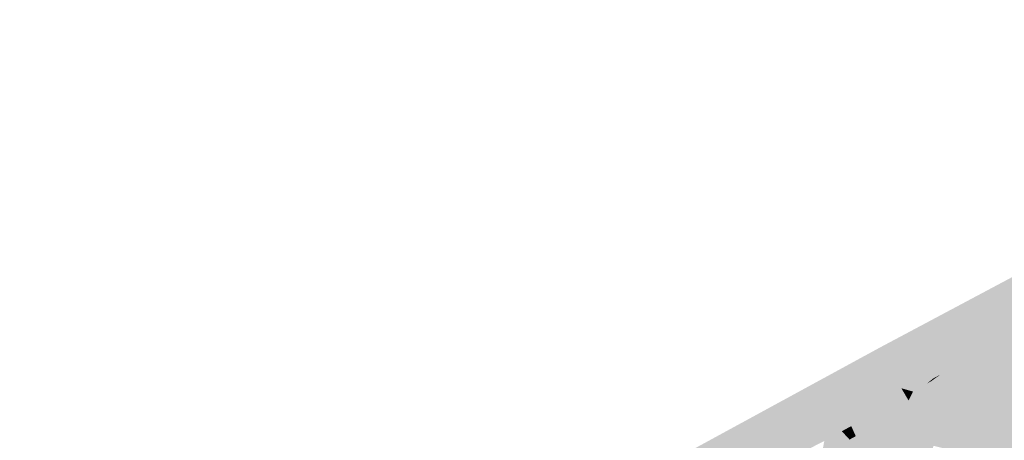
# Model space of a CAD drawing. Header units: metres. Extents: x 164696 to 183842, y 382615 to 387356.
# Tile 332 of 656: x 182616.14 to 182624.67, y 386603.09 to 386606.74. Entities that reach past the tile are written whole.
import ezdxf

# ---------------------------------------------------------------- set-up
doc = ezdxf.new("R2010")
doc.units = ezdxf.units.M
doc.layers.add('C3D-SURFACE_TINSURFACE', color=7, linetype='Continuous')

msp = doc.modelspace()

# ---------------------------------------------------------------- linework, layer by layer
at = {"layer": 'C3D-SURFACE_TINSURFACE', "color": 11, "linetype": 'Continuous', "lineweight": -3, "true_color": 0xff8585}
for points in [[(182628.925, 386606.741), (182623.5873, 386603.8967), (182625.2347, 386604.7254)], [(182625.2347, 386604.7254), (182623.5873, 386603.8967), (182623.9326, 386603.9433)], [(182625.2347, 386604.7254), (182623.9326, 386603.9433), (182625.1224, 386604.5418)], [(182616.1371, 386599.8358), (182621.8475, 386602.8916), (182623.5873, 386603.8967)], [(182623.5873, 386603.8967), (182621.8475, 386602.8916), (182622.8978, 386602.9796)], [(182622.9221, 386602.9923), (182623.5873, 386603.8967), (182622.8978, 386602.9796)], [(182622.9221, 386602.9923), (182622.9465, 386603.005), (182623.5873, 386603.8967)], [(182622.9465, 386603.005), (182622.9708, 386603.0176), (182623.5873, 386603.8967)], [(182623.5873, 386603.8967), (182622.9708, 386603.0176), (182622.9952, 386603.0303)], [(182623.5873, 386603.8967), (182622.9952, 386603.0303), (182623.1083, 386603.0873)], [(182623.5873, 386603.8967), (182623.1083, 386603.0873), (182623.1732, 386603.1236)], [(182623.5873, 386603.8967), (182623.1732, 386603.1236), (182623.2382, 386603.1599)], [(182623.5873, 386603.8967), (182623.2382, 386603.1599), (182623.2608, 386603.1725)], [(182623.5873, 386603.8967), (182623.2608, 386603.1725), (182623.3341, 386603.3037)], [(182623.5873, 386603.8967), (182623.3341, 386603.3037), (182623.3559, 386603.3155)], [(182623.5873, 386603.8967), (182623.3776, 386603.3273), (182623.3422, 386603.217)], [(182623.5873, 386603.8967), (182623.3422, 386603.217), (182623.3617, 386603.2276)], [(182623.5873, 386603.8967), (182623.3559, 386603.3155), (182623.3776, 386603.3273)], [(182623.5873, 386603.8967), (182623.3617, 386603.2276), (182623.3878, 386603.2418)], [(182623.5873, 386603.8967), (182623.3878, 386603.2418), (182623.4139, 386603.2559)], [(182623.6293, 386603.809), (182623.5873, 386603.8967), (182623.4139, 386603.2559)], [(182624.2336, 386603.7273), (182623.9326, 386603.9433), (182623.5873, 386603.8967)], [(182624.1137, 386603.6632), (182623.5873, 386603.8967), (182623.6293, 386603.809)], [(182624.1137, 386603.6632), (182624.1736, 386603.6953), (182623.5873, 386603.8967)], [(182624.1736, 386603.6953), (182624.2336, 386603.7273), (182623.5873, 386603.8967)], [(182624.2336, 386603.7273), (182624.3993, 386603.821), (182623.9326, 386603.9433)], [(182624.8044, 386603.7156), (182624.8183, 386603.9025), (182624.3993, 386603.821)], [(182623.6293, 386603.809), (182623.4139, 386603.2559), (182623.44, 386603.2701)], [(182623.6293, 386603.809), (182623.44, 386603.2701), (182623.466, 386603.2842)], [(182623.6446, 386603.7736), (182623.6293, 386603.809), (182623.466, 386603.2842)], [(182624.0538, 386603.6312), (182623.6293, 386603.809), (182623.6446, 386603.7736)], [(182624.0538, 386603.6312), (182624.1137, 386603.6632), (182623.6293, 386603.809)], [(182624.8044, 386603.7156), (182624.3993, 386603.821), (182624.2336, 386603.7273)], [(182623.6446, 386603.7736), (182623.466, 386603.2842), (182623.4921, 386603.2984)], [(182623.6446, 386603.7736), (182623.4921, 386603.2984), (182623.5182, 386603.3126)], [(182623.6684, 386603.7327), (182623.6446, 386603.7736), (182623.5182, 386603.3126)], [(182623.6922, 386603.6918), (182623.6684, 386603.7327), (182623.5182, 386603.3126)], [(182624.0538, 386603.6312), (182623.6446, 386603.7736), (182623.6684, 386603.7327)], [(182624.0538, 386603.6312), (182623.6684, 386603.7327), (182623.6922, 386603.6918)], [(182624.0241, 386603.1018), (182624.2336, 386603.7273), (182624.1736, 386603.6953)], [(182624.0241, 386603.1018), (182624.0556, 386603.0466), (182624.2336, 386603.7273)], [(182624.7049, 386602.8779), (182624.2336, 386603.7273), (182624.0556, 386603.0466)], [(182624.8867, 386603.5977), (182624.8044, 386603.7156), (182624.2336, 386603.7273)], [(182624.9279, 386603.4935), (182624.8867, 386603.5977), (182624.2336, 386603.7273)], [(182624.7049, 386602.8779), (182624.9279, 386603.4935), (182624.2336, 386603.7273)], [(182623.6748, 386603.3964), (182623.6922, 386603.6918), (182623.5182, 386603.3126)], [(182623.6748, 386603.3964), (182623.7144, 386603.656), (182623.6922, 386603.6918)], [(182623.6748, 386603.3964), (182623.7454, 386603.6007), (182623.7144, 386603.656)], [(182624.0538, 386603.6312), (182623.6922, 386603.6918), (182623.7144, 386603.656)], [(182623.7144, 386603.656), (182623.7454, 386603.6007), (182623.9568, 386603.562)], [(182623.7144, 386603.656), (182623.9568, 386603.562), (182623.9766, 386603.5734)], [(182623.7144, 386603.656), (182623.9766, 386603.5734), (182623.9964, 386603.5848)], [(182624.0538, 386603.6312), (182623.7144, 386603.656), (182623.9964, 386603.5848)], [(182623.9774, 386603.1891), (182624.1736, 386603.6953), (182624.1137, 386603.6632)], [(182623.9774, 386603.1891), (182623.9926, 386603.1569), (182624.1736, 386603.6953)], [(182623.9774, 386603.1891), (182624.1137, 386603.6632), (182624.0361, 386603.6076)], [(182623.9926, 386603.1569), (182624.0241, 386603.1018), (182624.1736, 386603.6953)], [(182624.0361, 386603.6076), (182624.1137, 386603.6632), (182624.0538, 386603.6312)], [(182623.6748, 386603.3964), (182623.7764, 386603.5453), (182623.7454, 386603.6007)], [(182623.8973, 386603.5278), (182623.7454, 386603.6007), (182623.7764, 386603.5453)], [(182623.8973, 386603.5278), (182623.9171, 386603.5392), (182623.7454, 386603.6007)], [(182623.9171, 386603.5392), (182623.937, 386603.5506), (182623.7454, 386603.6007)], [(182623.937, 386603.5506), (182623.9568, 386603.562), (182623.7454, 386603.6007)], [(182623.9171, 386603.5392), (182623.88, 386603.3687), (182623.937, 386603.5506)], [(182623.88, 386603.3687), (182623.8972, 386603.3434), (182623.937, 386603.5506)], [(182623.8972, 386603.3434), (182623.9766, 386603.5734), (182623.9568, 386603.562)], [(182623.9132, 386603.3125), (182623.9766, 386603.5734), (182623.8972, 386603.3434)], [(182623.8972, 386603.3434), (182623.9568, 386603.562), (182623.937, 386603.5506)], [(182623.9132, 386603.3125), (182624.0163, 386603.5962), (182623.9964, 386603.5848)], [(182623.9132, 386603.3125), (182623.9293, 386603.2816), (182624.0163, 386603.5962)], [(182623.9132, 386603.3125), (182623.9964, 386603.5848), (182623.9766, 386603.5734)], [(182623.9293, 386603.2816), (182624.0361, 386603.6076), (182624.0163, 386603.5962)], [(182623.9453, 386603.2508), (182624.0361, 386603.6076), (182623.9293, 386603.2816)], [(182623.9453, 386603.2508), (182623.9613, 386603.2199), (182624.0361, 386603.6076)], [(182623.9774, 386603.1891), (182624.0361, 386603.6076), (182623.9613, 386603.2199)], [(182624.0538, 386603.6312), (182623.9964, 386603.5848), (182624.0163, 386603.5962)], [(182624.0361, 386603.6076), (182624.0538, 386603.6312), (182624.0163, 386603.5962)], [(182623.7984, 386603.5079), (182623.7764, 386603.5453), (182623.6748, 386603.3964)], [(182623.8188, 386603.4731), (182623.7984, 386603.5079), (182623.6748, 386603.3964)], [(182623.8392, 386603.4383), (182623.8188, 386603.4731), (182623.6748, 386603.3964)], [(182623.7984, 386603.5079), (182623.8577, 386603.505), (182623.7764, 386603.5453)], [(182623.8577, 386603.505), (182623.8775, 386603.5164), (182623.7764, 386603.5453)], [(182623.8973, 386603.5278), (182623.7764, 386603.5453), (182623.8775, 386603.5164)], [(182623.818, 386603.4823), (182623.7984, 386603.5079), (182623.8188, 386603.4731)], [(182623.818, 386603.4823), (182623.8378, 386603.4936), (182623.7984, 386603.5079)], [(182623.7984, 386603.5079), (182623.8378, 386603.4936), (182623.8577, 386603.505)], [(182623.818, 386603.4823), (182623.8188, 386603.4731), (182623.8378, 386603.4936)], [(182623.8188, 386603.4731), (182623.8392, 386603.4383), (182623.8378, 386603.4936)], [(182623.8392, 386603.4383), (182623.8577, 386603.505), (182623.8378, 386603.4936)], [(182623.8392, 386603.4383), (182623.8775, 386603.5164), (182623.8577, 386603.505)], [(182623.8392, 386603.4383), (182623.8596, 386603.4035), (182623.8775, 386603.5164)], [(182623.8973, 386603.5278), (182623.8596, 386603.4035), (182623.9171, 386603.5392)], [(182623.9171, 386603.5392), (182623.8596, 386603.4035), (182623.88, 386603.3687)], [(182623.8596, 386603.4035), (182623.8973, 386603.5278), (182623.8775, 386603.5164)], [(182623.9453, 386603.2508), (182623.6748, 386603.3964), (182623.5182, 386603.3126)], [(182623.8596, 386603.4035), (182623.8392, 386603.4383), (182623.6748, 386603.3964)], [(182623.88, 386603.3687), (182623.8596, 386603.4035), (182623.6748, 386603.3964)], [(182623.8972, 386603.3434), (182623.88, 386603.3687), (182623.6748, 386603.3964)], [(182623.9132, 386603.3125), (182623.8972, 386603.3434), (182623.6748, 386603.3964)], [(182623.9293, 386603.2816), (182623.9132, 386603.3125), (182623.6748, 386603.3964)], [(182623.9453, 386603.2508), (182623.9293, 386603.2816), (182623.6748, 386603.3964)], [(182623.9926, 386603.1569), (182623.4921, 386603.2984), (182623.466, 386603.2842)], [(182623.9926, 386603.1569), (182623.5182, 386603.3126), (182623.4921, 386603.2984)], [(182623.9613, 386603.2199), (182623.9453, 386603.2508), (182623.5182, 386603.3126)], [(182623.9774, 386603.1891), (182623.9613, 386603.2199), (182623.5182, 386603.3126)], [(182623.9926, 386603.1569), (182623.9774, 386603.1891), (182623.5182, 386603.3126)], [(182623.7921, 386602.3774), (182623.3617, 386603.2276), (182623.3422, 386603.217)], [(182623.7921, 386602.3774), (182623.3422, 386603.217), (182623.3813, 386603.1299)], [(182623.8288, 386602.3969), (182623.3878, 386603.2418), (182623.3617, 386603.2276)], [(182623.8288, 386602.3969), (182623.3617, 386603.2276), (182623.7921, 386602.3774)], [(182623.8288, 386602.3969), (182623.4139, 386603.2559), (182623.3878, 386603.2418)], [(182624.0241, 386603.1018), (182623.44, 386603.2701), (182623.4139, 386603.2559)], [(182624.0556, 386603.0466), (182624.0241, 386603.1018), (182623.4139, 386603.2559)], [(182624.0556, 386603.0466), (182623.4139, 386603.2559), (182623.8288, 386602.3969)], [(182624.0241, 386603.1018), (182623.466, 386603.2842), (182623.44, 386603.2701)], [(182623.9926, 386603.1569), (182623.466, 386603.2842), (182624.0241, 386603.1018)], [(182623.037, 386602.5096), (182623.2382, 386603.1599), (182623.1732, 386603.1236)], [(182623.682, 386602.319), (182623.2382, 386603.1599), (182623.037, 386602.5096)], [(182623.037, 386602.5096), (182623.1732, 386603.1236), (182623.0736, 386602.9007)], [(182623.1083, 386603.0873), (182623.0736, 386602.9007), (182623.1732, 386603.1236)], [(182623.7187, 386602.3385), (182623.2608, 386603.1725), (182623.2382, 386603.1599)], [(182623.682, 386602.319), (182623.7187, 386602.3385), (182623.2382, 386603.1599)], [(182623.7187, 386602.3385), (182623.327, 386603.1005), (182623.2608, 386603.1725)], [(182623.7554, 386602.3579), (182623.3776, 386603.1279), (182623.3541, 386603.1152)], [(182623.7921, 386602.3774), (182623.3813, 386603.1299), (182623.3776, 386603.1279)], [(182623.7921, 386602.3774), (182623.3776, 386603.1279), (182623.7554, 386602.3579)], [(182623.7554, 386602.3579), (182623.3307, 386603.1024), (182623.327, 386603.1005)], [(182623.7554, 386602.3579), (182623.327, 386603.1005), (182623.7187, 386602.3385)], [(182623.7554, 386602.3579), (182623.3541, 386603.1152), (182623.3307, 386603.1024)]]:
    msp.add_solid(points, dxfattribs=at)
at = {"layer": 'C3D-SURFACE_TINSURFACE', "color": 1, "linetype": 'Continuous', "lineweight": -3, "true_color": 0xe60000}
for points in [[(182623.9326, 386603.9433), (182624.8304, 386604.0644), (182625.1224, 386604.5418)], [(182623.9326, 386603.9433), (182624.3993, 386603.821), (182624.8304, 386604.0644)], [(182624.3993, 386603.821), (182624.8183, 386603.9025), (182624.8304, 386604.0644)], [(182623.2608, 386603.1725), (182623.2835, 386603.1852), (182623.3341, 386603.3037)], [(182623.3341, 386603.3037), (182623.2835, 386603.1852), (182623.3096, 386603.1993)], [(182623.3341, 386603.3037), (182623.3096, 386603.1993), (182623.3559, 386603.3155)], [(182623.3559, 386603.3155), (182623.3096, 386603.1993), (182623.3356, 386603.2135)], [(182623.3559, 386603.3155), (182623.3356, 386603.2135), (182623.3776, 386603.3273)], [(182623.3422, 386603.217), (182623.3776, 386603.3273), (182623.3356, 386603.2135)], [(182623.3776, 386603.1279), (182623.3356, 386603.2135), (182623.3096, 386603.1993)], [(182623.3422, 386603.217), (182623.3356, 386603.2135), (182623.3813, 386603.1299)], [(182623.3776, 386603.1279), (182623.3813, 386603.1299), (182623.3356, 386603.2135)], [(182623.2608, 386603.1725), (182623.327, 386603.1005), (182623.2835, 386603.1852)], [(182623.3541, 386603.1152), (182623.3096, 386603.1993), (182623.2835, 386603.1852)], [(182623.327, 386603.1005), (182623.3307, 386603.1024), (182623.2835, 386603.1852)], [(182623.3541, 386603.1152), (182623.2835, 386603.1852), (182623.3307, 386603.1024)], [(182623.3776, 386603.1279), (182623.3096, 386603.1993), (182623.3541, 386603.1152)]]:
    msp.add_solid(points, dxfattribs=at)

doc.saveas('drawing.dxf')
